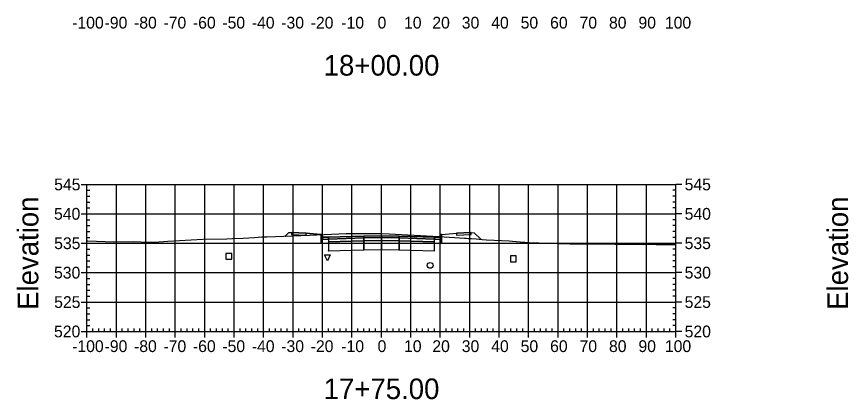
# Model space of a CAD drawing. Extents: x 704834 to 709892, y 372981 to 377533.
# Drawn here: x 707181 to 707463.5, y 376017.7 to 376147.9 of the extents above; entities that cross this region are included whole.
import ezdxf

# ---------------------------------------------------------------- set-up
doc = ezdxf.new("R2010")
doc.units = 0
for name, color, linetype in [('1', 7, 'Continuous'), ('10', 7, 'Continuous'), ('13', 7, 'Continuous'), ('14', 7, 'Continuous'), ('4', 7, 'Continuous'), ('57', 7, 'Continuous'), ('60', 7, 'Continuous'), ('Default_Xsect', 7, 'Continuous'), ('Existing', 7, 'Continuous')]:
    doc.layers.add(name, color=color, linetype=linetype)

msp = doc.modelspace()

# ---------------------------------------------------------------- linework, layer by layer
for points in [[(707273.41, 376074.39), (707272.29, 376073.27)], [(707274.41, 376074.43), (707273.41, 376074.39)], [(707284.41, 376073.83), (707279.41, 376074.23)], [(707325.41, 376073.83), (707330.41, 376074.23)], [(707335.41, 376074.43), (707336.41, 376074.39)], [(707336.41, 376074.39), (707338.65, 376072.15)]]:
    msp.add_lwpolyline(points)
for points in [[(707279.41, 376074.23), (707274.41, 376074.43), (707274.41, 376073.77), (707279.41, 376073.57)], [(707284.91, 376072.83), (707284.83, 376073.83), (707284.41, 376073.83), (707284.41, 376070.83), (707284.91, 376070.83)], [(707286.91, 376072.91), (707284.91, 376072.83), (707284.91, 376072.17), (707286.91, 376072.25)], [(707298.91, 376073.27), (707286.91, 376072.91), (707286.91, 376072.25), (707298.91, 376072.61)], [(707298.91, 376072.61), (707286.91, 376072.25), (707286.91, 376071.25), (707298.91, 376071.61)], [(707298.86, 376072.56), (707298.96, 376072.56), (707298.96, 376072.66), (707298.86, 376072.66)], [(707304.91, 376073.39), (707298.91, 376073.27), (707298.91, 376072.61), (707304.91, 376072.73)], [(707304.91, 376072.73), (707298.91, 376072.61), (707298.91, 376071.61), (707304.91, 376071.73)], [(707304.86, 376072.68), (707304.96, 376072.68), (707304.96, 376072.78), (707304.86, 376072.78)], [(707304.91, 376072.73), (707310.91, 376072.61), (707310.91, 376073.27), (707304.91, 376073.39)], [(707304.91, 376071.73), (707310.91, 376071.61), (707310.91, 376072.61), (707304.91, 376072.73)], [(707310.86, 376072.56), (707310.96, 376072.56), (707310.96, 376072.66), (707310.86, 376072.66)], [(707310.91, 376072.61), (707322.91, 376072.25), (707322.91, 376072.91), (707310.91, 376073.27)], [(707310.91, 376071.61), (707322.91, 376071.25), (707322.91, 376072.25), (707310.91, 376072.61)], [(707322.91, 376072.25), (707324.91, 376072.17), (707324.91, 376072.83), (707322.91, 376072.91)], [(707324.91, 376070.83), (707325.41, 376070.83), (707325.41, 376073.83), (707325, 376073.83), (707324.91, 376072.83)], [(707330.41, 376073.57), (707335.41, 376073.77), (707335.41, 376074.43), (707330.41, 376074.23)], [(707286.86, 376071.2), (707286.96, 376071.2), (707286.96, 376071.3), (707286.86, 376071.3)], [(707298.91, 376071.61), (707286.91, 376071.25), (707286.91, 376068.25), (707298.91, 376068.61)], [(707298.86, 376071.56), (707298.96, 376071.56), (707298.96, 376071.66), (707298.86, 376071.66)], [(707304.91, 376071.73), (707298.91, 376071.61), (707298.91, 376068.61), (707304.91, 376068.73)], [(707304.86, 376071.68), (707304.96, 376071.68), (707304.96, 376071.78), (707304.86, 376071.78)], [(707304.91, 376068.73), (707310.91, 376068.61), (707310.91, 376071.61), (707304.91, 376071.73)], [(707310.86, 376071.56), (707310.96, 376071.56), (707310.96, 376071.66), (707310.86, 376071.66)], [(707310.91, 376068.61), (707322.91, 376068.25), (707322.91, 376071.25), (707310.91, 376071.61)], [(707322.86, 376071.2), (707322.96, 376071.2), (707322.96, 376071.3), (707322.86, 376071.3)], [(707286.86, 376068.2), (707286.96, 376068.2), (707286.96, 376068.3), (707286.86, 376068.3)], [(707298.86, 376068.56), (707298.96, 376068.56), (707298.96, 376068.66), (707298.86, 376068.66)], [(707304.86, 376068.68), (707304.96, 376068.68), (707304.96, 376068.78), (707304.86, 376068.78)], [(707310.86, 376068.56), (707310.96, 376068.56), (707310.96, 376068.66), (707310.86, 376068.66)], [(707322.86, 376068.2), (707322.96, 376068.2), (707322.96, 376068.3), (707322.86, 376068.3)]]:
    msp.add_lwpolyline(points, close=True)
at = {"layer": '1'}
msp.add_lwpolyline([(707286.58, 376064.83), (707285.58, 376066.83), (707287.58, 376066.83)], close=True, dxfattribs=at)
at = {"layer": '10'}
msp.add_lwpolyline([(707252.14, 376065.37), (707254.14, 376065.37), (707254.14, 376067.37), (707252.14, 376067.37)], close=True, dxfattribs=at)
at = {"layer": '13'}
msp.add_circle((707321.49, 376063.29), 1, dxfattribs=at)
at = {"layer": '14'}
for points in [[(707272.29, 376073.27), (707272.29, 376073.32), (707272.29, 376073.27), (707272.24, 376073.27), (707272.29, 376073.27), (707272.29, 376073.22), (707272.29, 376073.27), (707272.34, 376073.27)], [(707286.91, 376072.91), (707286.91, 376072.96), (707286.91, 376072.91), (707286.86, 376072.91), (707286.91, 376072.91), (707286.91, 376072.86), (707286.91, 376072.91), (707286.96, 376072.91)], [(707304.91, 376073.39), (707304.91, 376073.44), (707304.91, 376073.39), (707304.86, 376073.39), (707304.91, 376073.39), (707304.91, 376073.34), (707304.91, 376073.39), (707304.96, 376073.39)], [(707322.91, 376072.91), (707322.91, 376072.96), (707322.91, 376072.91), (707322.86, 376072.91), (707322.91, 376072.91), (707322.91, 376072.86), (707322.91, 376072.91), (707322.96, 376072.91)], [(707338.65, 376072.15), (707338.65, 376072.2), (707338.65, 376072.15), (707338.6, 376072.15), (707338.65, 376072.15), (707338.65, 376072.1), (707338.65, 376072.15), (707338.7, 376072.15)]]:
    msp.add_lwpolyline(points, dxfattribs=at)
at = {"layer": '4'}
msp.add_lwpolyline([(707348.74, 376064.52), (707350.74, 376064.52), (707350.74, 376066.52), (707348.74, 376066.52)], close=True, dxfattribs=at)
at = {"layer": '57'}
for p, q in [((707202.91, 376090.82), (707204.91, 376090.82)), ((707204.91, 376090.82), (707404.91, 376090.82)), ((707204.91, 376040.82), (707204.91, 376090.82)), ((707204.91, 376040.82), (707204.91, 376090.82)), ((707214.91, 376040.82), (707214.91, 376090.82)), ((707224.91, 376040.82), (707224.91, 376090.82)), ((707234.91, 376040.82), (707234.91, 376090.82)), ((707244.91, 376040.82), (707244.91, 376090.82)), ((707254.91, 376040.82), (707254.91, 376090.82)), ((707264.91, 376040.82), (707264.91, 376090.82)), ((707274.91, 376040.82), (707274.91, 376090.82)), ((707284.91, 376040.82), (707284.91, 376090.82)), ((707294.91, 376040.82), (707294.91, 376090.82)), ((707304.91, 376040.82), (707304.91, 376090.82)), ((707314.91, 376040.82), (707314.91, 376090.82)), ((707324.91, 376040.82), (707324.91, 376090.82)), ((707334.91, 376040.82), (707334.91, 376090.82)), ((707344.91, 376040.82), (707344.91, 376090.82)), ((707354.91, 376040.82), (707354.91, 376090.82)), ((707364.91, 376040.82), (707364.91, 376090.82)), ((707374.91, 376040.82), (707374.91, 376090.82)), ((707384.91, 376040.82), (707384.91, 376090.82)), ((707394.91, 376040.82), (707394.91, 376090.82)), ((707404.91, 376040.82), (707404.91, 376090.82)), ((707404.91, 376040.82), (707404.91, 376090.82)), ((707406.91, 376090.82), (707404.91, 376090.82)), ((707204.91, 376088.82), (707205.91, 376088.82)), ((707204.91, 376086.82), (707205.91, 376086.82)), ((707404.91, 376088.82), (707403.91, 376088.82)), ((707404.91, 376086.82), (707403.91, 376086.82)), ((707204.91, 376084.82), (707205.91, 376084.82)), ((707404.91, 376084.82), (707403.91, 376084.82)), ((707202.91, 376080.82), (707204.91, 376080.82)), ((707204.91, 376082.82), (707205.91, 376082.82)), ((707204.91, 376080.82), (707404.91, 376080.82)), ((707404.91, 376082.82), (707403.91, 376082.82)), ((707406.91, 376080.82), (707404.91, 376080.82)), ((707204.91, 376078.82), (707205.91, 376078.82)), ((707404.91, 376078.82), (707403.91, 376078.82)), ((707204.91, 376076.82), (707205.91, 376076.82)), ((707204.91, 376074.82), (707205.91, 376074.82)), ((707404.91, 376076.82), (707403.91, 376076.82)), ((707404.91, 376074.82), (707403.91, 376074.82)), ((707204.91, 376072.82), (707205.91, 376072.82)), ((707404.91, 376072.82), (707403.91, 376072.82)), ((707202.91, 376070.82), (707204.91, 376070.82)), ((707204.91, 376070.82), (707404.91, 376070.82)), ((707406.91, 376070.82), (707404.91, 376070.82)), ((707204.91, 376068.82), (707205.91, 376068.82)), ((707204.91, 376066.82), (707205.91, 376066.82)), ((707404.91, 376068.82), (707403.91, 376068.82)), ((707404.91, 376066.82), (707403.91, 376066.82)), ((707204.91, 376064.82), (707205.91, 376064.82)), ((707404.91, 376064.82), (707403.91, 376064.82)), ((707202.91, 376060.82), (707204.91, 376060.82)), ((707204.91, 376062.82), (707205.91, 376062.82)), ((707204.91, 376060.82), (707404.91, 376060.82)), ((707404.91, 376062.82), (707403.91, 376062.82)), ((707406.91, 376060.82), (707404.91, 376060.82)), ((707204.91, 376058.82), (707205.91, 376058.82)), ((707404.91, 376058.82), (707403.91, 376058.82)), ((707204.91, 376056.82), (707205.91, 376056.82)), ((707404.91, 376056.82), (707403.91, 376056.82)), ((707204.91, 376054.82), (707205.91, 376054.82)), ((707204.91, 376052.82), (707205.91, 376052.82)), ((707404.91, 376054.82), (707403.91, 376054.82)), ((707404.91, 376052.82), (707403.91, 376052.82)), ((707202.91, 376050.82), (707204.91, 376050.82)), ((707204.91, 376050.82), (707404.91, 376050.82)), ((707406.91, 376050.82), (707404.91, 376050.82)), ((707204.91, 376048.82), (707205.91, 376048.82)), ((707204.91, 376046.82), (707205.91, 376046.82)), ((707404.91, 376048.82), (707403.91, 376048.82)), ((707404.91, 376046.82), (707403.91, 376046.82)), ((707204.91, 376044.82), (707205.91, 376044.82)), ((707404.91, 376044.82), (707403.91, 376044.82)), ((707202.91, 376040.82), (707204.91, 376040.82)), ((707204.91, 376042.82), (707205.91, 376042.82)), ((707204.91, 376040.82), (707404.91, 376040.82)), ((707204.91, 376040.82), (707404.91, 376040.82)), ((707204.91, 376038.82), (707204.91, 376040.82)), ((707206.91, 376040.82), (707206.91, 376041.82)), ((707208.91, 376040.82), (707208.91, 376041.82)), ((707210.91, 376040.82), (707210.91, 376041.82)), ((707212.91, 376040.82), (707212.91, 376041.82)), ((707214.91, 376038.82), (707214.91, 376040.82)), ((707216.91, 376040.82), (707216.91, 376041.82)), ((707218.91, 376040.82), (707218.91, 376041.82)), ((707220.91, 376040.82), (707220.91, 376041.82)), ((707222.91, 376040.82), (707222.91, 376041.82)), ((707224.91, 376038.82), (707224.91, 376040.82)), ((707226.91, 376040.82), (707226.91, 376041.82)), ((707228.91, 376040.82), (707228.91, 376041.82)), ((707230.91, 376040.82), (707230.91, 376041.82)), ((707232.91, 376040.82), (707232.91, 376041.82)), ((707234.91, 376038.82), (707234.91, 376040.82)), ((707236.91, 376040.82), (707236.91, 376041.82)), ((707238.91, 376040.82), (707238.91, 376041.82)), ((707240.91, 376040.82), (707240.91, 376041.82)), ((707242.91, 376040.82), (707242.91, 376041.82)), ((707244.91, 376038.82), (707244.91, 376040.82)), ((707246.91, 376040.82), (707246.91, 376041.82)), ((707248.91, 376040.82), (707248.91, 376041.82)), ((707250.91, 376040.82), (707250.91, 376041.82)), ((707252.91, 376040.82), (707252.91, 376041.82)), ((707254.91, 376038.82), (707254.91, 376040.82)), ((707256.91, 376040.82), (707256.91, 376041.82)), ((707258.91, 376040.82), (707258.91, 376041.82)), ((707260.91, 376040.82), (707260.91, 376041.82)), ((707262.91, 376040.82), (707262.91, 376041.82)), ((707264.91, 376038.82), (707264.91, 376040.82)), ((707266.91, 376040.82), (707266.91, 376041.82)), ((707268.91, 376040.82), (707268.91, 376041.82)), ((707270.91, 376040.82), (707270.91, 376041.82)), ((707272.91, 376040.82), (707272.91, 376041.82)), ((707274.91, 376038.82), (707274.91, 376040.82)), ((707276.91, 376040.82), (707276.91, 376041.82)), ((707278.91, 376040.82), (707278.91, 376041.82)), ((707280.91, 376040.82), (707280.91, 376041.82)), ((707282.91, 376040.82), (707282.91, 376041.82)), ((707284.91, 376038.82), (707284.91, 376040.82)), ((707286.91, 376040.82), (707286.91, 376041.82)), ((707288.91, 376040.82), (707288.91, 376041.82)), ((707290.91, 376040.82), (707290.91, 376041.82)), ((707292.91, 376040.82), (707292.91, 376041.82)), ((707294.91, 376038.82), (707294.91, 376040.82)), ((707296.91, 376040.82), (707296.91, 376041.82)), ((707298.91, 376040.82), (707298.91, 376041.82)), ((707300.91, 376040.82), (707300.91, 376041.82)), ((707302.91, 376040.82), (707302.91, 376041.82)), ((707304.91, 376038.82), (707304.91, 376040.82)), ((707306.91, 376040.82), (707306.91, 376041.82)), ((707308.91, 376040.82), (707308.91, 376041.82)), ((707310.91, 376040.82), (707310.91, 376041.82)), ((707312.91, 376040.82), (707312.91, 376041.82)), ((707314.91, 376038.82), (707314.91, 376040.82)), ((707316.91, 376040.82), (707316.91, 376041.82)), ((707318.91, 376040.82), (707318.91, 376041.82)), ((707320.91, 376040.82), (707320.91, 376041.82)), ((707322.91, 376040.82), (707322.91, 376041.82)), ((707324.91, 376038.82), (707324.91, 376040.82)), ((707326.91, 376040.82), (707326.91, 376041.82)), ((707328.91, 376040.82), (707328.91, 376041.82)), ((707330.91, 376040.82), (707330.91, 376041.82)), ((707332.91, 376040.82), (707332.91, 376041.82)), ((707334.91, 376038.82), (707334.91, 376040.82)), ((707336.91, 376040.82), (707336.91, 376041.82)), ((707338.91, 376040.82), (707338.91, 376041.82)), ((707340.91, 376040.82), (707340.91, 376041.82)), ((707342.91, 376040.82), (707342.91, 376041.82)), ((707344.91, 376038.82), (707344.91, 376040.82)), ((707346.91, 376040.82), (707346.91, 376041.82)), ((707348.91, 376040.82), (707348.91, 376041.82)), ((707350.91, 376040.82), (707350.91, 376041.82)), ((707352.91, 376040.82), (707352.91, 376041.82)), ((707354.91, 376038.82), (707354.91, 376040.82)), ((707356.91, 376040.82), (707356.91, 376041.82)), ((707358.91, 376040.82), (707358.91, 376041.82)), ((707360.91, 376040.82), (707360.91, 376041.82)), ((707362.91, 376040.82), (707362.91, 376041.82)), ((707364.91, 376038.82), (707364.91, 376040.82)), ((707366.91, 376040.82), (707366.91, 376041.82)), ((707368.91, 376040.82), (707368.91, 376041.82)), ((707370.91, 376040.82), (707370.91, 376041.82)), ((707372.91, 376040.82), (707372.91, 376041.82)), ((707374.91, 376038.82), (707374.91, 376040.82)), ((707376.91, 376040.82), (707376.91, 376041.82)), ((707378.91, 376040.82), (707378.91, 376041.82)), ((707380.91, 376040.82), (707380.91, 376041.82)), ((707382.91, 376040.82), (707382.91, 376041.82)), ((707384.91, 376038.82), (707384.91, 376040.82)), ((707386.91, 376040.82), (707386.91, 376041.82)), ((707388.91, 376040.82), (707388.91, 376041.82)), ((707390.91, 376040.82), (707390.91, 376041.82)), ((707392.91, 376040.82), (707392.91, 376041.82)), ((707394.91, 376038.82), (707394.91, 376040.82)), ((707396.91, 376040.82), (707396.91, 376041.82)), ((707398.91, 376040.82), (707398.91, 376041.82)), ((707400.91, 376040.82), (707400.91, 376041.82)), ((707402.91, 376040.82), (707402.91, 376041.82)), ((707404.91, 376042.82), (707403.91, 376042.82)), ((707404.91, 376038.82), (707404.91, 376040.82)), ((707406.91, 376040.82), (707404.91, 376040.82))]:
    msp.add_line(p, q, dxfattribs=at)
at = {"layer": 'Default_Xsect'}
msp.add_lwpolyline([(707272.29, 376073.27), (707273.41, 376074.39), (707274.41, 376074.43), (707279.41, 376074.23), (707284.41, 376073.83), (707284.83, 376073.83), (707284.91, 376072.83), (707286.91, 376072.91), (707298.91, 376073.27), (707304.91, 376073.39), (707310.91, 376073.27), (707322.91, 376072.91), (707324.91, 376072.83), (707325, 376073.83), (707325.41, 376073.83), (707330.41, 376074.23), (707335.41, 376074.43), (707336.41, 376074.39), (707338.65, 376072.15)], dxfattribs=at)
at = {"layer": 'Existing'}
msp.add_lwpolyline([(707204.91, 376071.67), (707205.24, 376071.64), (707214, 376071.34), (707220.67, 376071.39), (707225.92, 376071.22), (707227.84, 376071.2), (707232.35, 376071.56), (707244.23, 376072.19), (707252.45, 376072.35), (707254.34, 376072.39), (707258.03, 376072.6), (707261.88, 376072.82), (707264.33, 376072.96), (707265.96, 376073.04), (707280.46, 376073.56), (707293.01, 376074.12), (707301.91, 376074.13), (707305.16, 376074.11), (707307.54, 376073.99), (707324.53, 376073.14), (707333.16, 376072.59), (707333.68, 376072.53), (707334.41, 376072.47), (707335.52, 376072.38), (707337.08, 376072.27), (707339.2, 376072.12), (707340.61, 376072.01), (707348.29, 376071.65), (707349.42, 376071.54), (707350.69, 376071.43), (707352.08, 376071.31), (707353.58, 376071.2), (707355.16, 376071.1), (707356.78, 376071.01), (707358.38, 376070.95), (707360.17, 376070.85), (707360.77, 376070.88), (707368.88, 376070.67), (707369.45, 376070.63), (707371.68, 376070.61), (707384.34, 376070.47), (707398.25, 376070.39), (707404.91, 376070.36)], dxfattribs=at)

# ---------------------------------------------------------------- texts
at = {"layer": '1'}
for s, p in [('18+00.00', (707285.32, 376127.82)), ('17+75.00', (707285.32, 376017.82))]:
    msp.add_text(s, height=7, dxfattribs=at).set_placement(p)
at = {"layer": '14'}
for p in [(707274.38, 376074.38), (707274.38, 376073.72), (707279.38, 376073.52), (707330.38, 376073.52), (707335.38, 376074.38), (707335.38, 376073.72)]:
    msp.add_text('+', height=0.1, dxfattribs=at).set_placement(p)
at = {"layer": '57'}
for s, p in [('-100', (707199.9, 376143.82)), ('-90', (707210.91, 376143.82)), ('-80', (707220.91, 376143.82)), ('-70', (707230.91, 376143.82)), ('-60', (707240.91, 376143.82)), ('-50', (707250.91, 376143.82)), ('-40', (707260.91, 376143.82)), ('-30', (707270.91, 376143.82)), ('-20', (707280.91, 376143.82)), ('-10', (707291.3, 376143.82)), ('0', (707303.62, 376143.82)), ('10', (707312.61, 376143.82)), ('20', (707322.22, 376143.82)), ('30', (707332.22, 376143.82)), ('40', (707342.22, 376143.82)), ('50', (707352.22, 376143.82)), ('60', (707362.22, 376143.82)), ('70', (707372.22, 376143.82)), ('80', (707382.22, 376143.82)), ('90', (707392.22, 376143.82)), ('100', (707401.21, 376143.82)), ('545', (707193.79, 376088.82)), ('545', (707407.91, 376088.82)), ('540', (707193.74, 376078.82)), ('540', (707407.91, 376078.82)), ('535', (707193.79, 376068.82)), ('535', (707407.91, 376068.82)), ('530', (707193.74, 376058.82)), ('530', (707407.91, 376058.82)), ('525', (707193.79, 376048.82)), ('525', (707407.91, 376048.82)), ('520', (707193.74, 376038.82)), ('520', (707407.91, 376038.82)), ('-100', (707199.9, 376033.82)), ('-90', (707210.91, 376033.82)), ('-80', (707220.91, 376033.82)), ('-70', (707230.91, 376033.82)), ('-60', (707240.91, 376033.82)), ('-50', (707250.91, 376033.82)), ('-40', (707260.91, 376033.82)), ('-30', (707270.91, 376033.82)), ('-20', (707280.91, 376033.82)), ('-10', (707291.3, 376033.82)), ('0', (707303.62, 376033.82)), ('10', (707312.61, 376033.82)), ('20', (707322.22, 376033.82)), ('30', (707332.22, 376033.82)), ('40', (707342.22, 376033.82)), ('50', (707352.22, 376033.82)), ('60', (707362.22, 376033.82)), ('70', (707372.22, 376033.82)), ('80', (707382.22, 376033.82)), ('90', (707392.22, 376033.82)), ('100', (707401.21, 376033.82))]:
    msp.add_text(s, height=4, dxfattribs=at).set_placement(p)
at = {"layer": '60'}
for p in [(707188.41, 376048.18), (707463.41, 376048.18)]:
    msp.add_text('Elevation', height=7, rotation=90, dxfattribs=at).set_placement(p)

doc.saveas('drawing.dxf')
